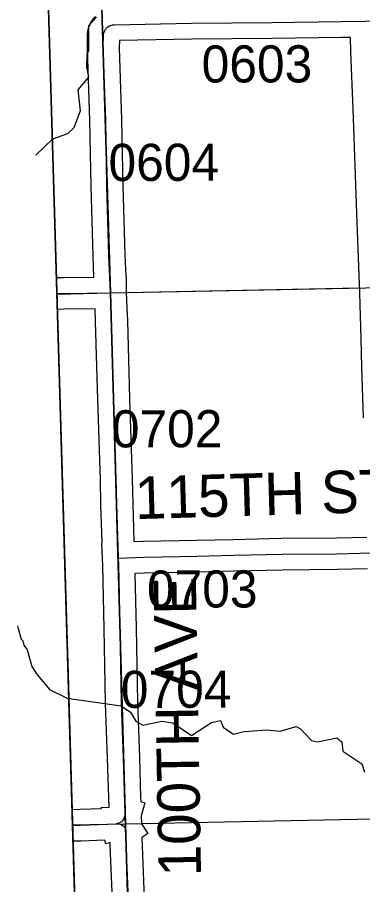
# Model space of a CAD drawing. Extents: x 128.7 to 185.5, y -21.4 to 12.6.
# Drawn here: x 133.644 to 134.294, y 2.226 to 3.861 of the extents above; entities that cross this region are included whole.
import ezdxf

# ---------------------------------------------------------------- set-up
doc = ezdxf.new("R2010")
doc.units = 0
for name, color, linetype in [('tdCoClipBndry', 7, 'Continuous'), ('tdCoCoBndry', 7, 'Continuous'), ('tdCoHydroRiver', 7, 'Continuous'), ('tdCoSecRdNmbr', 7, 'Continuous'), ('tdCoSecRdTxt', 7, 'Continuous'), ('tdCoSecRteBand', 7, 'Continuous'), ('tdCoSecRteCL', 7, 'Continuous'), ('tdCoSectLine', 7, 'Continuous'), ('tdCoSectLinePart', 7, 'Continuous'), ('tdCoSurfEarth', 7, 'Continuous'), ('tdCoSurfGravel', 7, 'Continuous'), ('tdCoTwpBndryShd', 7, 'Continuous')]:
    doc.layers.add(name, color=color, linetype=linetype)

msp = doc.modelspace()

# ---------------------------------------------------------------- linework, layer by layer
at = {"layer": 'tdCoClipBndry'}
msp.add_lwpolyline([(134.0612, -7.7025), (133.8962, -2.6807), (133.6887, 4.3446), (133.6938, 4.3792), (133.7053, 4.4028), (133.7226, 4.4226), (133.7445, 4.4372), (133.7868, 4.4475), (134.771, 4.4649), (135.7559, 4.4935), (136.7866, 4.5129), (139.7725, 4.5879), (146.7594, 4.806), (147.7608, 4.8492), (149.7557, 4.9088), (150.75, 4.946), (153.7332, 5.0633)], dxfattribs=at)
at = {"layer": 'tdCoCoBndry'}
for p, q in [((133.8192, 3.3421), (133.789, 4.3475)), ((133.789, 4.3475), (133.8192, 3.3421)), ((133.8476, 2.341), (133.8192, 3.3421)), ((133.8192, 3.3421), (133.8476, 2.341)), ((133.8784, 1.3376), (133.8476, 2.341)), ((133.8476, 2.341), (133.8784, 1.3376))]:
    msp.add_line(p, q, dxfattribs=at)
msp.add_lwpolyline([(133.7861, 4.4473), (133.7445, 4.4372), (133.7226, 4.4226), (133.7053, 4.4028), (133.6938, 4.3792), (133.6887, 4.3446), (133.8665, -1.6741), (133.9676, -1.6731), (133.9395, -0.6703), (133.9071, 0.3357), (133.8784, 1.3376), (133.8476, 2.341), (133.8192, 3.3421), (133.789, 4.3475), (133.7889, 4.3556)], close=True, dxfattribs=at)
for points in [[(134.1615, -7.6994), (134.1297, -6.7029), (134.1294, -6.6932), (134.095, -5.6895), (134.0611, -4.6883), (134.0307, -3.6816), (133.9965, -2.6778), (133.9676, -1.6731), (133.9395, -0.6703), (133.9071, 0.3357), (133.8784, 1.3376), (133.8476, 2.341), (133.8192, 3.3421), (133.789, 4.3475), (134.7737, 4.365), (135.7592, 4.3936), (135.7859, 4.3937), (136.7735, 4.4131), (136.7891, 4.4129), (137.7728, 4.4375)], [(133.7886, 4.3475), (133.8188, 3.3421), (133.8473, 2.341), (133.878, 1.3376), (133.9067, 0.3357), (133.9391, -0.6703), (133.9673, -1.6731), (133.9961, -2.6778), (134.0303, -3.6816), (134.0608, -4.6883), (134.0947, -5.6895), (134.129, -6.6932), (134.1293, -6.7029), (134.1612, -7.6994), (134.1875, -8.683), (134.2186, -9.7062), (134.2417, -10.7094), (134.275, -11.7191), (134.2997, -12.7212), (134.329, -13.723)]]:
    msp.add_lwpolyline(points, dxfattribs=at)
at = {"layer": 'tdCoHydroRiver'}
for points in [[(133.7933, 3.8615), (133.778, 3.8452), (133.7778, 3.7979), (133.7748, 3.7915), (133.7739, 3.7678), (133.7777, 3.7489), (133.7579, 3.7247), (133.7622, 3.6853), (133.7505, 3.6534), (133.7382, 3.642), (133.7101, 3.6317), (133.6794, 3.6024), (133.6781, 3.6017)], [(133.644, 2.7144), (133.6457, 2.7095), (133.6511, 2.6891), (133.6543, 2.6861), (133.6561, 2.6782), (133.6627, 2.669), (133.6715, 2.6377), (133.6798, 2.6237), (133.7044, 2.5944), (133.738, 2.5781), (133.8395, 2.5637), (133.8572, 2.5516), (133.8672, 2.5345), (133.88, 2.527), (133.9161, 2.5344), (133.9367, 2.5318), (133.9721, 2.5076), (134.0093, 2.5324), (134.0265, 2.5361), (134.0317, 2.5236), (134.051, 2.51), (134.0714, 2.5153), (134.1139, 2.5181), (134.1392, 2.5157), (134.169, 2.5245), (134.177, 2.52), (134.1981, 2.4985), (134.2093, 2.4957), (134.2454, 2.5031), (134.2551, 2.4955), (134.2571, 2.4782), (134.2926, 2.454), (134.2978, 2.4383)]]:
    msp.add_lwpolyline(points, dxfattribs=at)
at = {"layer": 'tdCoSecRteBand'}
for points in [[(133.7175, 3.3707), (133.7311, 3.371), (133.7313, 3.371), (133.7314, 3.371), (133.788, 3.3717), (133.7865, 3.4117), (133.7865, 3.4119), (133.7865, 3.412), (133.7828, 3.5422), (133.7828, 3.5423), (133.7828, 3.5425), (133.7804, 3.6671), (133.7759, 3.8027), (133.7759, 3.8035), (133.7759, 3.8043), (133.7764, 3.8309), (133.7765, 3.8345), (133.7774, 3.8379), (133.7782, 3.841), (133.7788, 3.8432), (133.7797, 3.8453), (133.7809, 3.8482), (133.7818, 3.8503), (133.783, 3.8523), (133.7847, 3.8549), (133.7859, 3.8569), (133.7874, 3.8586), (133.7895, 3.861), (133.791, 3.8627)], [(134.2956, 3.1067), (134.2926, 3.2013), (134.2926, 3.2015), (134.2926, 3.2017), (134.2916, 3.256), (134.2892, 3.3416), (134.286, 3.4252), (134.284, 3.474), (134.284, 3.4741), (134.284, 3.4741), (134.28, 3.5812), (134.28, 3.5812), (134.28, 3.5812), (134.2761, 3.6886), (134.2719, 3.7956), (134.2719, 3.7959), (134.2719, 3.7961), (134.2712, 3.8235), (134.2544, 3.8233), (134.1237, 3.8216), (134.1236, 3.8216), (134.1236, 3.8216), (133.9726, 3.8201), (133.8362, 3.8176), (133.8359, 3.8039), (133.8403, 3.6688), (133.8403, 3.6686), (133.8403, 3.6684), (133.8428, 3.5438), (133.8465, 3.4138), (133.848, 3.3732), (133.8481, 3.3725), (133.8488, 3.3725), (133.8492, 3.3429), (133.8503, 3.3133), (133.8512, 3.2897), (133.8512, 3.2896), (133.8512, 3.2894), (133.8554, 3.143), (133.8603, 2.9909), (133.8603, 2.9907), (133.8603, 2.9906), (133.8613, 2.9449), (133.8636, 2.873)], [(133.7471, 2.3682), (133.7624, 2.3686), (133.8022, 2.3699), (133.8024, 2.3728), (133.8167, 2.3718), (133.8139, 2.4647), (133.8102, 2.5679), (133.8102, 2.5681), (133.8102, 2.5684), (133.8075, 2.7094), (133.805, 2.8281), (133.8046, 2.8404), (133.8032, 2.8702), (133.8037, 2.8702), (133.8037, 2.8706), (133.8013, 2.9431), (133.8013, 2.9433), (133.8013, 2.9434), (133.8003, 2.9891), (133.7954, 3.1411), (133.7954, 3.1412), (133.7954, 3.1412), (133.7912, 3.2876), (133.7903, 3.3117), (133.7323, 3.311), (133.7192, 3.3107)], [(133.8636, 2.873), (133.8804, 2.8738), (133.8809, 2.8738), (133.8814, 2.8738), (133.9821, 2.8756), (134.0503, 2.8773), (134.0503, 2.8773), (134.0504, 2.8773), (134.1419, 2.8793), (134.1421, 2.8793), (134.1422, 2.8793), (134.2454, 2.8803), (134.302, 2.8816)], [(134.3036, 2.8216), (134.2466, 2.8203), (134.2464, 2.8203), (134.2461, 2.8203), (134.143, 2.8193), (134.0517, 2.8173), (133.9835, 2.8156), (133.9834, 2.8156), (133.9832, 2.8156), (133.8828, 2.8139), (133.8655, 2.813), (133.8656, 2.8126), (133.8654, 2.8126), (133.8675, 2.7106), (133.8675, 2.7106), (133.8675, 2.7106), (133.8702, 2.5698), (133.8739, 2.4667), (133.8739, 2.4666), (133.8739, 2.4665), (133.8762, 2.391), (133.8764, 2.3829), (133.8841, 2.3807), (133.8772, 2.3563), (133.8777, 2.3408), (133.8895, 2.3228), (133.8785, 2.3156), (133.8837, 2.1847)], [(133.8238, 2.1824), (133.819, 2.3006), (133.8188, 2.3006), (133.8187, 2.3057), (133.8107, 2.3032), (133.8085, 2.3101), (133.7642, 2.3086), (133.7641, 2.3086), (133.764, 2.3086), (133.7488, 2.3082)]]:
    msp.add_lwpolyline(points, dxfattribs=at)
at = {"layer": 'tdCoSecRteCL'}
msp.add_line((133.8479, 2.3315), (133.8471, 2.3601), dxfattribs=at)
for points in [[(133.8192, 3.3421), (133.8165, 3.4129), (133.8128, 3.5431), (133.8104, 3.6678), (133.8059, 3.8037), (133.8064, 3.8304), (133.8072, 3.8334), (133.8085, 3.8363), (133.8101, 3.839), (133.8122, 3.8414), (133.8146, 3.8434), (133.8173, 3.8451), (133.8202, 3.8463), (133.8232, 3.8471), (133.8264, 3.8474), (133.9721, 3.8501), (134.1233, 3.8516), (134.254, 3.8533), (134.3005, 3.8539)], [(133.7183, 3.3407), (133.7318, 3.341), (133.8192, 3.3421)], [(133.8346, 2.8416), (133.8313, 2.9441), (133.8303, 2.9899), (133.8254, 3.1421), (133.8212, 3.2886), (133.8192, 3.3421)], [(133.8346, 2.8416), (133.8819, 2.8439), (133.9827, 2.8456), (134.051, 2.8473), (134.1425, 2.8493), (134.2459, 2.8503), (134.3328, 2.8523)], [(133.8471, 2.3601), (133.8439, 2.4656), (133.8402, 2.569), (133.8375, 2.71), (133.835, 2.8289), (133.8346, 2.8416)], [(133.8471, 2.3601), (133.8456, 2.3549), (133.8436, 2.3497), (133.8404, 2.345), (133.835, 2.3423), (133.8303, 2.3408)], [(133.748, 2.3382), (133.7632, 2.3386), (133.8303, 2.3408)], [(133.8303, 2.3408), (133.8377, 2.3403), (133.8402, 2.3394), (133.8431, 2.3371), (133.8458, 2.3347), (133.8479, 2.3315)], [(133.8645, 1.7402), (133.8639, 1.7599), (133.8612, 1.9039), (133.8584, 2.0368), (133.8538, 2.1835), (133.8483, 2.3182), (133.8479, 2.3315)]]:
    msp.add_lwpolyline(points, dxfattribs=at)
at = {"layer": 'tdCoSectLine'}
for points in [[(133.7886, 4.3475), (133.8188, 3.3421)], [(133.8188, 3.3421), (134.8144, 3.3614)], [(133.7184, 3.3396), (133.8188, 3.3421)], [(133.8188, 3.3421), (133.8473, 2.341)], [(133.8473, 2.341), (134.8456, 2.361)], [(133.7479, 2.3391), (133.8473, 2.341)], [(133.8473, 2.341), (133.878, 1.3376)]]:
    msp.add_lwpolyline(points, dxfattribs=at)
at = {"layer": 'tdCoSectLinePart'}
for points in [[(133.8487, 3.3427), (134.2878, 3.3512)], [(133.8776, 2.3416), (134.816, 2.3604)]]:
    msp.add_lwpolyline(points, dxfattribs=at)
at = {"layer": 'tdCoSurfEarth'}
msp.add_lwpolyline([(133.7183, 3.3407), (133.7318, 3.341), (133.8192, 3.3421)], dxfattribs=at)
at = {"layer": 'tdCoSurfGravel'}
for points in [[(133.8064, 3.8304), (133.8072, 3.8334), (133.8085, 3.8363), (133.8101, 3.839), (133.8122, 3.8414), (133.8146, 3.8434), (133.8173, 3.8451), (133.8202, 3.8463), (133.8232, 3.8471), (133.8264, 3.8474), (133.9721, 3.8501), (134.1233, 3.8516), (134.254, 3.8533), (134.3005, 3.8539), (134.4345, 3.8555), (134.6602, 3.859), (134.7872, 3.8604), (134.7992, 3.8594)], [(133.8645, 1.7402), (133.8639, 1.7599), (133.8612, 1.9039), (133.8584, 2.0368), (133.8538, 2.1835), (133.8483, 2.3182), (133.8479, 2.3315), (133.8471, 2.3601), (133.8439, 2.4656), (133.8402, 2.569), (133.8375, 2.71), (133.835, 2.8289), (133.8346, 2.8416), (133.8313, 2.9441), (133.8303, 2.9899), (133.8254, 3.1421), (133.8212, 3.2886), (133.8192, 3.3421), (133.8165, 3.4129), (133.8128, 3.5431), (133.8104, 3.6678), (133.8059, 3.8037), (133.8064, 3.8304)], [(133.8346, 2.8416), (133.8819, 2.8439), (133.9827, 2.8456), (134.051, 2.8473), (134.1425, 2.8493), (134.2459, 2.8503), (134.3328, 2.8523), (134.4673, 2.8554), (134.6735, 2.8577), (134.777, 2.8594), (134.8308, 2.8606)], [(133.8471, 2.3601), (133.8456, 2.3549), (133.8436, 2.3497), (133.8404, 2.345), (133.835, 2.3423), (133.8303, 2.3408)], [(133.748, 2.3382), (133.7632, 2.3386), (133.8303, 2.3408), (133.8377, 2.3403), (133.8402, 2.3394), (133.8431, 2.3371), (133.8458, 2.3347), (133.8479, 2.3315)]]:
    msp.add_lwpolyline(points, dxfattribs=at)
at = {"layer": 'tdCoTwpBndryShd'}
msp.add_lwpolyline([(133.7886, 4.3475), (133.8188, 3.3421), (133.8473, 2.341), (133.878, 1.3376), (133.9067, 0.3357), (133.9391, -0.6703), (133.9673, -1.6731), (133.9961, -2.6778), (134.0303, -3.6816), (134.0608, -4.6883), (134.0947, -5.6895), (134.129, -6.6932), (134.1293, -6.7029), (134.1612, -7.6994)], dxfattribs=at)

# ---------------------------------------------------------------- texts
at = {"layer": 'tdCoSecRdNmbr'}
for s, rotation, p in [('0603', 0.1026, (133.9911, 3.7384)), ('0604', 0.1024, (133.8157, 3.5529)), ('0702', 0.1024, (133.822, 3.0507)), ('0703', 0.1025, (133.8881, 2.7486)), ('0704', 0.1024, (133.8389, 2.5596))]:
    msp.add_text(s, height=0.07, rotation=rotation, dxfattribs=at).set_placement(p)
at = {"layer": 'tdCoSecRdTxt'}
for s, rotation, p in [('115TH ST', 1.6924, (133.8662, 2.9154)), ('100TH AVE', 91, (133.99, 2.2425))]:
    msp.add_text(s, height=0.08, rotation=rotation, dxfattribs=at).set_placement(p)

doc.saveas('drawing.dxf')
